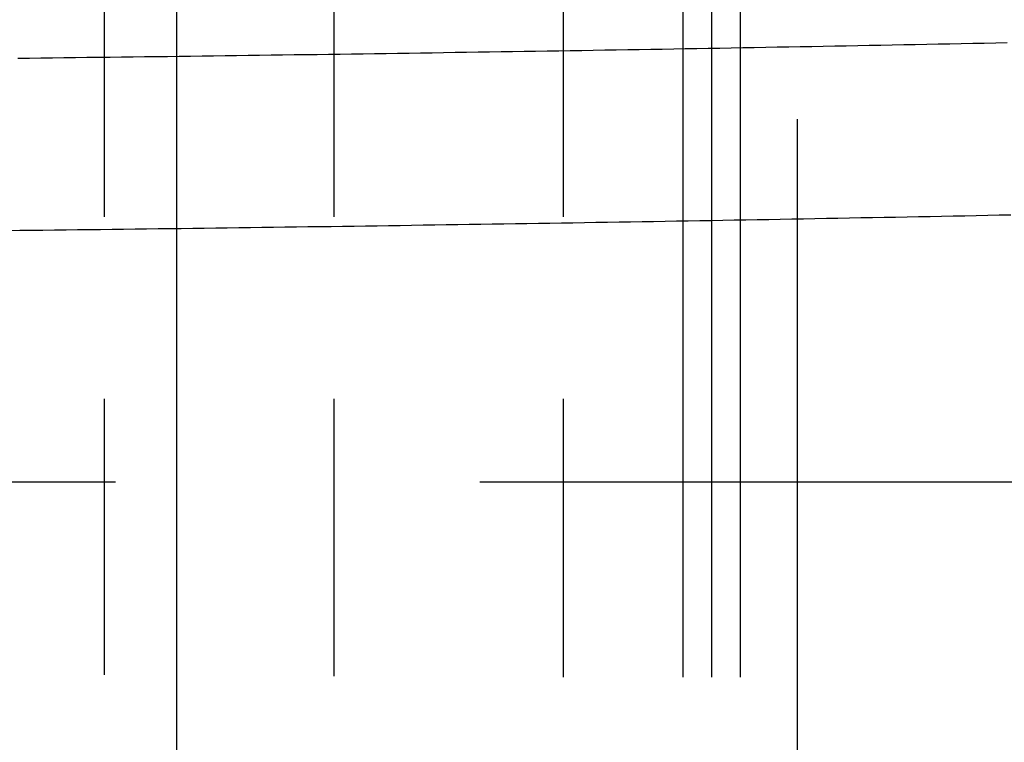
# Model space of a CAD drawing. Header units: metres. Extents: x 3458045 to 3462392, y 5482308 to 5484762.
# Tile 360 of 458: x 3461186.41 to 3461194.99, y 5483992.52 to 5483998.82. Entities that reach past the tile are written whole.
import ezdxf

# ---------------------------------------------------------------- set-up
doc = ezdxf.new("R2010")
doc.units = ezdxf.units.M
for name, pattern in [('AUSGEZOGEN', [2, 1, 1]), ('VERDECKT', [9.525, 6.35, -3.175]), ('VERDECKT2', [4.7625, 3.175, -1.5875])]:
    doc.linetypes.add(name, pattern=pattern)
for name, color, linetype in [('SP_BAUGRUBE-UWB-Sohle', 1, 'AUSGEZOGEN'), ('SP_BAUGRUBE-VERBAU', 210, 'AUSGEZOGEN'), ('SP_Tunnelsohle_Sauberkeitsschicht', 1, 'CONTINUOUS')]:
    doc.layers.add(name, color=color, linetype=linetype)
doc.layers.add('SP_HILF', color=6, linetype='CONTINUOUS', plot=False)
doc.layers.add('SP_Höhenplan-Beschriftung-Linien', color=2, linetype='CONTINUOUS', lineweight=25)
doc.layers.add('SP_Höhenplan-Beschriftung-Linien-Bestandsgelände', color=7, linetype='CONTINUOUS', lineweight=25)
doc.linetypes.add('ZICKZACK', pattern='A,0.00254,-5.08,[131,ltypeshp.shx,S=5.08,R=0,X=-5.08,Y=0],-10.16,[131,ltypeshp.shx,S=5.08,R=180,X=5.08,Y=0],-5.08', length=20.32254)

msp = doc.modelspace()

# ---------------------------------------------------------------- linework, layer by layer
at = {"layer": 'SP_BAUGRUBE-UWB-Sohle'}
msp.add_lwpolyline([(3461186.307, 5483996.9799), (3461186.4073, 5483996.981), (3461186.5077, 5483996.9822), (3461186.6081, 5483996.9833), (3461186.7085, 5483996.9845), (3461186.8089, 5483996.9857), (3461186.9093, 5483996.9869), (3461187.0097, 5483996.9881), (3461187.1101, 5483996.9893), (3461187.2105, 5483996.9905), (3461187.3109, 5483996.9917), (3461187.4113, 5483996.993), (3461187.5117, 5483996.9942), (3461187.6121, 5483996.9955), (3461187.7125, 5483996.9967), (3461187.8129, 5483996.998), (3461187.9133, 5483996.9993), (3461188.0137, 5483997.0006), (3461188.1141, 5483997.0019), (3461188.2145, 5483997.0032), (3461188.3149, 5483997.0046), (3461188.4153, 5483997.0059), (3461188.5157, 5483997.0072), (3461188.6161, 5483997.0086), (3461188.7165, 5483997.01), (3461188.8169, 5483997.0113), (3461188.9173, 5483997.0127), (3461189.0177, 5483997.0141), (3461189.1181, 5483997.0155), (3461189.2184, 5483997.017), (3461189.3188, 5483997.0184), (3461189.4192, 5483997.0198), (3461189.5196, 5483997.0213), (3461189.62, 5483997.0227), (3461189.7204, 5483997.0242), (3461189.8208, 5483997.0257), (3461189.9212, 5483997.0272), (3461190.0216, 5483997.0287), (3461190.122, 5483997.0302), (3461190.2224, 5483997.0317), (3461190.3228, 5483997.0332), (3461190.4232, 5483997.0348), (3461190.5236, 5483997.0363), (3461190.624, 5483997.0379), (3461190.7244, 5483997.0394), (3461190.8248, 5483997.041), (3461190.9252, 5483997.0426), (3461191.0256, 5483997.0442), (3461191.126, 5483997.0458), (3461191.2264, 5483997.0474), (3461191.3268, 5483997.049), (3461191.4272, 5483997.0507), (3461191.5276, 5483997.0523), (3461191.628, 5483997.054), (3461191.7284, 5483997.0557), (3461191.8288, 5483997.0573), (3461191.9292, 5483997.059), (3461192.0295, 5483997.0607), (3461192.1299, 5483997.0624), (3461192.2303, 5483997.0641), (3461192.3307, 5483997.0659), (3461192.4311, 5483997.0676), (3461192.5315, 5483997.0694), (3461192.6319, 5483997.0711), (3461192.7323, 5483997.0729), (3461192.8327, 5483997.0747), (3461192.9331, 5483997.0764), (3461193.0335, 5483997.0782), (3461193.1339, 5483997.08), (3461193.2343, 5483997.0819), (3461193.3347, 5483997.0837), (3461193.4351, 5483997.0855), (3461193.5355, 5483997.0874), (3461193.6359, 5483997.0892), (3461193.7363, 5483997.0911), (3461193.8367, 5483997.093), (3461193.9371, 5483997.0949), (3461194.0375, 5483997.0968), (3461194.1379, 5483997.0987), (3461194.2383, 5483997.1006), (3461194.3387, 5483997.1025), (3461194.4391, 5483997.1044), (3461194.5395, 5483997.1064), (3461194.6399, 5483997.1083), (3461194.7403, 5483997.1103), (3461194.8406, 5483997.1123), (3461194.941, 5483997.1143), (3461195.0414, 5483997.1163)], dxfattribs=at)
at = {"layer": 'SP_BAUGRUBE-VERBAU', "linetype": 'VERDECKT2'}
for p, q in [((3461187.1417, 5484005.0371), (3461187.1417, 5483993.1068)), ((3461189.1417, 5484005.0371), (3461189.1417, 5483993.0968)), ((3461191.1417, 5484005.0371), (3461191.1417, 5483993.0868))]:
    msp.add_line(p, q, dxfattribs=at)
at = {"layer": 'SP_BAUGRUBE-VERBAU'}
for p, q in [((3461192.1844, 5484004.9871), (3461192.1844, 5483993.0868)), ((3461192.6844, 5484004.9871), (3461192.6844, 5483993.0868))]:
    msp.add_line(p, q, dxfattribs=at)
at = {"layer": 'SP_BAUGRUBE-VERBAU', "linetype": 'ZICKZACK', "ltscale": 0.2}
msp.add_line((3461192.4344, 5484004.9871), (3461192.4344, 5483993.0868), dxfattribs=at)
at = {"layer": 'SP_HILF', "color": 6}
msp.add_lwpolyline([(3461186.3903, 5483998.4809), (3461186.4906, 5483998.4821), (3461186.5908, 5483998.4832), (3461186.6911, 5483998.4844), (3461186.7913, 5483998.4856), (3461186.8916, 5483998.4868), (3461186.9918, 5483998.488), (3461187.0921, 5483998.4892), (3461187.1923, 5483998.4904), (3461187.2926, 5483998.4916), (3461187.3928, 5483998.4928), (3461187.493, 5483998.4941), (3461187.5933, 5483998.4953), (3461187.6935, 5483998.4966), (3461187.7938, 5483998.4979), (3461187.894, 5483998.4992), (3461187.9943, 5483998.5005), (3461188.0945, 5483998.5018), (3461188.1948, 5483998.5031), (3461188.295, 5483998.5044), (3461188.3953, 5483998.5058), (3461188.4955, 5483998.5071), (3461188.5958, 5483998.5085), (3461188.696, 5483998.5098), (3461188.7963, 5483998.5112), (3461188.8965, 5483998.5126), (3461188.9968, 5483998.514), (3461189.097, 5483998.5154), (3461189.1973, 5483998.5168), (3461189.2975, 5483998.5182), (3461189.3978, 5483998.5197), (3461189.498, 5483998.5211), (3461189.5982, 5483998.5226), (3461189.6985, 5483998.524), (3461189.7987, 5483998.5255), (3461189.899, 5483998.527), (3461189.9992, 5483998.5285), (3461190.0995, 5483998.53), (3461190.1997, 5483998.5315), (3461190.3, 5483998.533), (3461190.4002, 5483998.5346), (3461190.5005, 5483998.5361), (3461190.6007, 5483998.5377), (3461190.701, 5483998.5393), (3461190.8012, 5483998.5408), (3461190.9015, 5483998.5424), (3461191.0017, 5483998.544), (3461191.102, 5483998.5456), (3461191.2022, 5483998.5472), (3461191.3025, 5483998.5489), (3461191.4027, 5483998.5505), (3461191.503, 5483998.5521), (3461191.6032, 5483998.5538), (3461191.7035, 5483998.5555), (3461191.8037, 5483998.5571), (3461191.9039, 5483998.5588), (3461192.0042, 5483998.5605), (3461192.1044, 5483998.5622), (3461192.2047, 5483998.5639), (3461192.3049, 5483998.5657), (3461192.4052, 5483998.5674), (3461192.5054, 5483998.5691), (3461192.6057, 5483998.5709), (3461192.7059, 5483998.5726), (3461192.8062, 5483998.5744), (3461192.9064, 5483998.5762), (3461193.0067, 5483998.578), (3461193.1069, 5483998.5798), (3461193.2072, 5483998.5816), (3461193.3074, 5483998.5834), (3461193.4077, 5483998.5853), (3461193.5079, 5483998.5871), (3461193.6082, 5483998.589), (3461193.7084, 5483998.5908), (3461193.8087, 5483998.5927), (3461193.9089, 5483998.5946), (3461194.0092, 5483998.5965), (3461194.1094, 5483998.5984), (3461194.2096, 5483998.6003), (3461194.3099, 5483998.6022), (3461194.4101, 5483998.6042), (3461194.5104, 5483998.6061), (3461194.6106, 5483998.6081), (3461194.7109, 5483998.61), (3461194.8111, 5483998.612), (3461194.9114, 5483998.614), (3461195.0116, 5483998.616)], dxfattribs=at)
at = {"layer": 'SP_Höhenplan-Beschriftung-Linien', "color": 1, "linetype": 'ByBlock'}
msp.add_line((3461193.1844, 5483956.0493), (3461193.1844, 5483997.9494), dxfattribs=at)
at = {"layer": 'SP_Höhenplan-Beschriftung-Linien', "color": 251, "linetype": 'VERDECKT'}
msp.add_line((3461463.4646, 5483994.7871), (3460950.7074, 5483994.7871), dxfattribs=at)
at = {"layer": 'SP_Höhenplan-Beschriftung-Linien-Bestandsgelände'}
msp.add_line((3461187.773, 5484004.7871), (3461187.773, 5483956.0493), dxfattribs=at)
at = {"layer": 'SP_Tunnelsohle_Sauberkeitsschicht'}
msp.add_lwpolyline([(3461186.3903, 5483998.4809), (3461186.4906, 5483998.4821), (3461186.5908, 5483998.4832), (3461186.6911, 5483998.4844), (3461186.7913, 5483998.4856), (3461186.8916, 5483998.4868), (3461186.9918, 5483998.488), (3461187.0921, 5483998.4892), (3461187.1923, 5483998.4904), (3461187.2926, 5483998.4916), (3461187.3928, 5483998.4928), (3461187.493, 5483998.4941), (3461187.5933, 5483998.4953), (3461187.6935, 5483998.4966), (3461187.7938, 5483998.4979), (3461187.894, 5483998.4992), (3461187.9943, 5483998.5005), (3461188.0945, 5483998.5018), (3461188.1948, 5483998.5031), (3461188.295, 5483998.5044), (3461188.3953, 5483998.5058), (3461188.4955, 5483998.5071), (3461188.5958, 5483998.5085), (3461188.696, 5483998.5098), (3461188.7963, 5483998.5112), (3461188.8965, 5483998.5126), (3461188.9968, 5483998.514), (3461189.097, 5483998.5154), (3461189.1973, 5483998.5168), (3461189.2975, 5483998.5182), (3461189.3978, 5483998.5197), (3461189.498, 5483998.5211), (3461189.5982, 5483998.5226), (3461189.6985, 5483998.524), (3461189.7987, 5483998.5255), (3461189.899, 5483998.527), (3461189.9992, 5483998.5285), (3461190.0995, 5483998.53), (3461190.1997, 5483998.5315), (3461190.3, 5483998.533), (3461190.4002, 5483998.5346), (3461190.5005, 5483998.5361), (3461190.6007, 5483998.5377), (3461190.701, 5483998.5393), (3461190.8012, 5483998.5408), (3461190.9015, 5483998.5424), (3461191.0017, 5483998.544), (3461191.102, 5483998.5456), (3461191.2022, 5483998.5472), (3461191.3025, 5483998.5489), (3461191.4027, 5483998.5505), (3461191.503, 5483998.5521), (3461191.6032, 5483998.5538), (3461191.7035, 5483998.5555), (3461191.8037, 5483998.5571), (3461191.9039, 5483998.5588), (3461192.0042, 5483998.5605), (3461192.1044, 5483998.5622), (3461192.2047, 5483998.5639), (3461192.3049, 5483998.5657), (3461192.4052, 5483998.5674), (3461192.5054, 5483998.5691), (3461192.6057, 5483998.5709), (3461192.7059, 5483998.5726), (3461192.8062, 5483998.5744), (3461192.9064, 5483998.5762), (3461193.0067, 5483998.578), (3461193.1069, 5483998.5798), (3461193.2072, 5483998.5816), (3461193.3074, 5483998.5834), (3461193.4077, 5483998.5853), (3461193.5079, 5483998.5871), (3461193.6082, 5483998.589), (3461193.7084, 5483998.5908), (3461193.8087, 5483998.5927), (3461193.9089, 5483998.5946), (3461194.0092, 5483998.5965), (3461194.1094, 5483998.5984), (3461194.2096, 5483998.6003), (3461194.3099, 5483998.6022), (3461194.4101, 5483998.6042), (3461194.5104, 5483998.6061), (3461194.6106, 5483998.6081), (3461194.7109, 5483998.61), (3461194.8111, 5483998.612), (3461194.9114, 5483998.614), (3461195.0116, 5483998.616)], dxfattribs=at)

doc.saveas('drawing.dxf')
